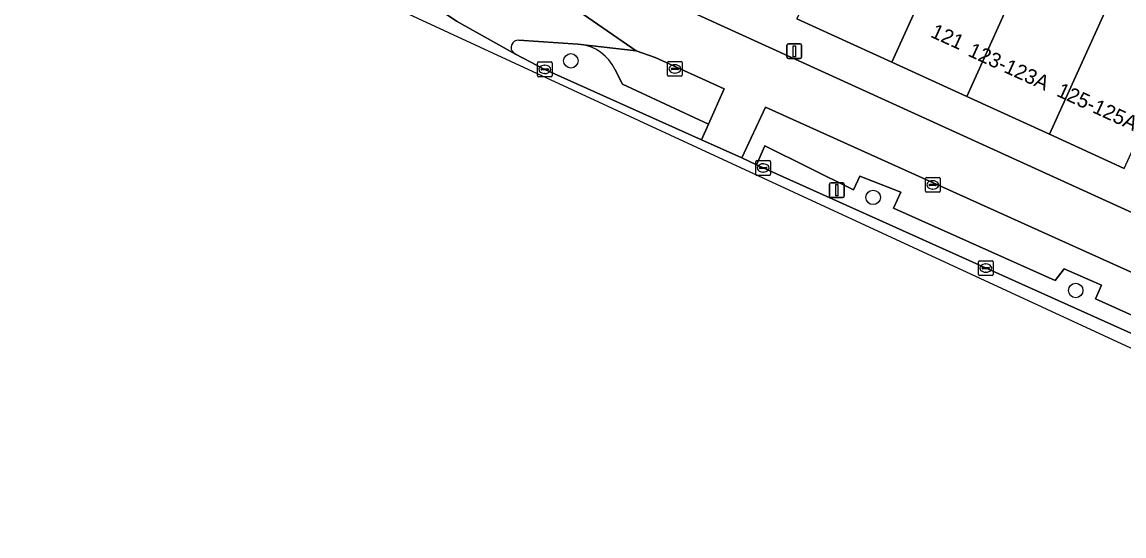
# Model space of a CAD drawing. Extents: x 161881 to 162523, y 381678 to 382381.
# Drawn here: x 162151.2 to 162225.8, y 381801 to 381835.8 of the extents above; entities that cross this region are included whole.
import ezdxf

# ---------------------------------------------------------------- set-up
doc = ezdxf.new("R2010")
doc.units = 0
for name, color, linetype in [('IMGEO_Berm_groen', 7, 'Continuous'), ('IMGEO_Boom', 7, 'Continuous'), ('IMGEO_Fietspad_open', 7, 'Continuous'), ('IMGEO_Kolk', 7, 'Continuous'), ('IMGEO_Lichtmast', 7, 'Continuous'), ('IMGEO_Pand', 7, 'Continuous'), ('IMGEO_Pand_nummerreeks', 7, 'Continuous'), ('IMGEO_Parkeervlak_open', 7, 'Continuous'), ('IMGEO_Rijbaan_lokaal_gesloten', 7, 'Continuous'), ('IMGEO_Voetpad_open', 7, 'Continuous')]:
    doc.layers.add(name, color=color, linetype=linetype)

msp = doc.modelspace()

# ---------------------------------------------------------------- linework, layer by layer
at = {"layer": 'IMGEO_Berm_groen'}
for points in [[(162189.051, 381834.251), (162188.858, 381834.274), (162184.849, 381834.538)], [(162184.487, 381833.678), (162184.638, 381833.581), (162186.613, 381832.56), (162197.222, 381827.799), (162197.694, 381828.855), (162191.871, 381831.56), (162191.367, 381832.572)], [(162235.254, 381813.018), (162234.842, 381812.097), (162223.91, 381817.029), (162224.331, 381817.952), (162221.796, 381819.046), (162221.173, 381818.267), (162210.225, 381823.154), (162210.738, 381824.256), (162207.942, 381825.323), (162207.514, 381824.414), (162201.505, 381827.376), (162200.955, 381826.085), (162216.47, 381819.118), (162254.636, 381801.98)]]:
    msp.add_lwpolyline(points, dxfattribs=at)
for centre, radius, start, end in [((162184.828, 381834.041), 0.498, 87.53764, 226.80697), ((162188.61, 381831.206), 3.077, 26.35877, 81.76025)]:
    msp.add_arc(centre, radius, start, end, dxfattribs=at)
at = {"layer": 'IMGEO_Boom'}
for centre in [(162188.379, 381833.137), (162208.852, 381823.89), (162222.575, 381817.591)]:
    msp.add_circle(centre, 0.489, dxfattribs=at)
at = {"layer": 'IMGEO_Fietspad_open'}
for points in [[(162297.281, 381790.934), (162283.991, 381796.906), (162276.913, 381800.086), (162237.824, 381817.651), (162177.947, 381844.935)], [(162183.799, 381840.053), (162184.069, 381839.866), (162192.812, 381833.805), (162194.089, 381833.367), (162198.754, 381831.251), (162197.694, 381828.855), (162197.222, 381827.799), (162199.963, 381826.58), (162201.558, 381830.008), (162248.9, 381808.653), (162250.093, 381808.023), (162257.97, 381806.387), (162264.876, 381803.292), (162275.916, 381798.35), (162283.117, 381795.079), (162296.058, 381789.157)]]:
    msp.add_lwpolyline(points, dxfattribs=at)
at = {"layer": 'IMGEO_Kolk'}
for p, q in [((162186.112, 381832.134), (162186.112, 381832.986)), ((162186.187, 381833.06), (162187.039, 381833.06)), ((162186.414, 381832.603), (162186.812, 381832.603)), ((162186.6, 381832.84), (162186.625, 381832.84)), ((162187.113, 381832.986), (162187.113, 381832.134)), ((162194.925, 381832.162), (162194.925, 381833.014)), ((162195, 381833.088), (162195.852, 381833.088)), ((162195.184, 381832.582), (162195.184, 381832.594)), ((162195.227, 381832.631), (162195.625, 381832.631)), ((162195.413, 381832.868), (162195.438, 381832.868)), ((162195.668, 381832.594), (162195.668, 381832.582)), ((162195.926, 381833.014), (162195.926, 381832.162)), ((162187.039, 381832.06), (162186.187, 381832.06)), ((162186.371, 381832.554), (162186.371, 381832.566)), ((162186.809, 381832.517), (162186.411, 381832.517)), ((162186.623, 381832.28), (162186.598, 381832.28)), ((162186.855, 381832.566), (162186.855, 381832.554)), ((162195.852, 381832.088), (162195, 381832.088)), ((162195.622, 381832.545), (162195.224, 381832.545)), ((162195.436, 381832.308), (162195.411, 381832.308)), ((162200.904, 381825.456), (162200.904, 381826.308)), ((162200.979, 381826.382), (162201.831, 381826.382)), ((162201.163, 381825.876), (162201.163, 381825.888)), ((162201.206, 381825.925), (162201.604, 381825.925)), ((162201.392, 381826.162), (162201.417, 381826.162)), ((162201.647, 381825.888), (162201.647, 381825.876)), ((162201.905, 381826.308), (162201.905, 381825.456)), ((162201.831, 381825.382), (162200.979, 381825.382)), ((162201.601, 381825.839), (162201.203, 381825.839)), ((162201.415, 381825.602), (162201.39, 381825.602)), ((162212.39, 381824.31), (162212.39, 381825.162)), ((162212.465, 381825.236), (162213.317, 381825.236)), ((162213.391, 381825.162), (162213.391, 381824.31)), ((162212.649, 381824.73), (162212.649, 381824.742)), ((162213.087, 381824.693), (162212.689, 381824.693)), ((162212.692, 381824.779), (162213.09, 381824.779)), ((162212.901, 381824.456), (162212.876, 381824.456)), ((162212.878, 381825.016), (162212.903, 381825.016)), ((162213.133, 381824.742), (162213.133, 381824.73)), ((162213.317, 381824.236), (162212.465, 381824.236)), ((162215.983, 381818.68), (162215.983, 381819.532)), ((162216.058, 381819.606), (162216.91, 381819.606)), ((162216.285, 381819.149), (162216.683, 381819.149)), ((162216.471, 381819.386), (162216.496, 381819.386)), ((162216.984, 381819.532), (162216.984, 381818.68)), ((162216.91, 381818.606), (162216.058, 381818.606)), ((162216.242, 381819.1), (162216.242, 381819.112)), ((162216.68, 381819.063), (162216.282, 381819.063)), ((162216.494, 381818.826), (162216.469, 381818.826)), ((162216.726, 381819.112), (162216.726, 381819.1))]:
    msp.add_line(p, q, dxfattribs=at)
for points in [[(162186.112, 381832.134), (162186.112, 381832.986)], [(162186.187, 381833.06), (162187.039, 381833.06)], [(162187.113, 381832.986), (162187.113, 381832.134)], [(162194.925, 381832.162), (162194.925, 381833.014)], [(162195, 381833.088), (162195.852, 381833.088)], [(162195.926, 381833.014), (162195.926, 381832.162)], [(162187.039, 381832.06), (162186.187, 381832.06)], [(162195.852, 381832.088), (162195, 381832.088)], [(162200.904, 381825.456), (162200.904, 381826.308)], [(162200.979, 381826.382), (162201.831, 381826.382)], [(162201.905, 381826.308), (162201.905, 381825.456)], [(162201.831, 381825.382), (162200.979, 381825.382)], [(162212.39, 381824.31), (162212.39, 381825.162)], [(162212.465, 381825.236), (162213.317, 381825.236)], [(162213.391, 381825.162), (162213.391, 381824.31)], [(162213.317, 381824.236), (162212.465, 381824.236)], [(162215.983, 381818.68), (162215.983, 381819.532)], [(162216.058, 381819.606), (162216.91, 381819.606)], [(162216.984, 381819.532), (162216.984, 381818.68)], [(162216.91, 381818.606), (162216.058, 381818.606)]]:
    msp.add_lwpolyline(points, dxfattribs=at)
for centre, radius, start, end in [((162186.189, 381832.984), 0.0765, 91.55205, 178.44795), ((162186.189, 381832.984), 0.0765, 91.55205, 178.44795), ((162186.411, 381832.563), 0.0403, 85.87752, 175.75265), ((162186.816, 381832.565), 0.0386, 1.73085, 96.63898), ((162187.037, 381832.984), 0.0765, 1.55205, 88.44795), ((162187.037, 381832.984), 0.0765, 1.55205, 88.44795), ((162195.002, 381833.012), 0.0765, 91.55205, 178.44795), ((162195.002, 381833.012), 0.0765, 91.55205, 178.44795), ((162195.224, 381832.591), 0.0403, 85.87752, 175.75265), ((162195.221, 381832.581), 0.0366, 178.93798, 274.71019), ((162195.625, 381832.588), 0.043, 264.86636, 352.45326), ((162195.629, 381832.593), 0.0386, 1.73085, 96.63898), ((162195.85, 381833.012), 0.0765, 1.55205, 88.44795), ((162195.85, 381833.012), 0.0765, 1.55205, 88.44795), ((162186.189, 381832.136), 0.0765, 181.55205, 268.44795), ((162186.189, 381832.136), 0.0765, 181.55205, 268.44795), ((162186.408, 381832.553), 0.0366, 178.93798, 274.71019), ((162186.812, 381832.56), 0.043, 264.86636, 352.45326), ((162187.037, 381832.136), 0.0765, 271.55205, 358.44795), ((162187.037, 381832.136), 0.0765, 271.55205, 358.44795), ((162195.002, 381832.164), 0.0765, 181.55205, 268.44795), ((162195.002, 381832.164), 0.0765, 181.55205, 268.44795), ((162195.85, 381832.164), 0.0765, 271.55205, 358.44795), ((162195.85, 381832.164), 0.0765, 271.55205, 358.44795), ((162200.981, 381826.306), 0.0765, 91.55205, 178.44795), ((162200.981, 381826.306), 0.0765, 91.55205, 178.44795), ((162201.203, 381825.885), 0.0403, 85.87752, 175.75265), ((162201.2, 381825.875), 0.0366, 178.93798, 274.71019), ((162201.604, 381825.882), 0.043, 264.86636, 352.45326), ((162201.608, 381825.887), 0.0386, 1.73085, 96.63898), ((162201.829, 381826.306), 0.0765, 1.55205, 88.44795), ((162201.829, 381826.306), 0.0765, 1.55205, 88.44795), ((162200.981, 381825.458), 0.0765, 181.55205, 268.44795), ((162200.981, 381825.458), 0.0765, 181.55205, 268.44795), ((162201.829, 381825.458), 0.0765, 271.55205, 358.44795), ((162201.829, 381825.458), 0.0765, 271.55205, 358.44795), ((162212.467, 381825.16), 0.0765, 91.55205, 178.44795), ((162212.467, 381825.16), 0.0765, 91.55205, 178.44795), ((162213.315, 381825.16), 0.0765, 1.55205, 88.44795), ((162213.315, 381825.16), 0.0765, 1.55205, 88.44795), ((162212.689, 381824.739), 0.0403, 85.87752, 175.75265), ((162212.686, 381824.729), 0.0366, 178.93798, 274.71019), ((162213.09, 381824.736), 0.043, 264.86636, 352.45326), ((162213.094, 381824.741), 0.0386, 1.73085, 96.63898), ((162212.467, 381824.312), 0.0765, 181.55205, 268.44795), ((162212.467, 381824.312), 0.0765, 181.55205, 268.44795), ((162213.315, 381824.312), 0.0765, 271.55205, 358.44795), ((162213.315, 381824.312), 0.0765, 271.55205, 358.44795), ((162216.06, 381819.53), 0.0765, 91.55205, 178.44795), ((162216.06, 381819.53), 0.0765, 91.55205, 178.44795), ((162216.282, 381819.109), 0.0403, 85.87752, 175.75265), ((162216.687, 381819.111), 0.0386, 1.73085, 96.63898), ((162216.908, 381819.53), 0.0765, 1.55205, 88.44795), ((162216.908, 381819.53), 0.0765, 1.55205, 88.44795), ((162216.06, 381818.682), 0.0765, 181.55205, 268.44795), ((162216.06, 381818.682), 0.0765, 181.55205, 268.44795), ((162216.279, 381819.099), 0.0366, 178.93798, 274.71019), ((162216.683, 381819.106), 0.043, 264.86636, 352.45326), ((162216.908, 381818.682), 0.0765, 271.55205, 358.44795), ((162216.908, 381818.682), 0.0765, 271.55205, 358.44795)]:
    msp.add_arc(centre, radius, start, end, dxfattribs=at)
for centre, major_axis, ratio, start_param, end_param in [((162186.599, 381832.56), (-0.387, 0.002), 0.722429, 4.712389, 7.853982), ((162186.624, 381832.56), (-0.39, 0.002), 0.717154, 1.570796, 4.712389), ((162195.412, 381832.588), (-0.387, 0.002), 0.722429, 4.712389, 7.853982), ((162195.437, 381832.588), (-0.39, 0.002), 0.717154, 1.570796, 4.712389), ((162201.391, 381825.882), (-0.387, 0.002), 0.722429, 4.712389, 7.853982), ((162201.416, 381825.882), (-0.39, 0.002), 0.717154, 1.570796, 4.712389), ((162212.877, 381824.736), (-0.387, 0.002), 0.722429, 4.712389, 7.853982), ((162212.902, 381824.736), (-0.39, 0.002), 0.717154, 1.570796, 4.712389), ((162216.47, 381819.106), (-0.387, 0.002), 0.722429, 4.712389, 7.853982), ((162216.495, 381819.106), (-0.39, 0.002), 0.717154, 1.570796, 4.712389)]:
    msp.add_ellipse(centre, major_axis=major_axis, ratio=ratio, start_param=start_param, end_param=end_param, dxfattribs=at)
at = {"layer": 'IMGEO_Lichtmast'}
for p, q in [((162203.015, 381833.387), (162203.015, 381834.187)), ((162203.015, 381834.187), (162203.015, 381833.387)), ((162203.115, 381834.287), (162203.905, 381834.287)), ((162203.905, 381834.287), (162203.115, 381834.287)), ((162204.005, 381834.187), (162204.005, 381833.387)), ((162204.005, 381833.387), (162204.005, 381834.187)), ((162203.905, 381833.287), (162203.115, 381833.287)), ((162203.115, 381833.287), (162203.905, 381833.287)), ((162205.9, 381823.979), (162205.9, 381824.779)), ((162205.9, 381824.779), (162205.9, 381823.979)), ((162206, 381824.879), (162206.79, 381824.879)), ((162206.79, 381824.879), (162206, 381824.879)), ((162206.89, 381824.779), (162206.89, 381823.979)), ((162206.89, 381823.979), (162206.89, 381824.779)), ((162206.79, 381823.879), (162206, 381823.879)), ((162206, 381823.879), (162206.79, 381823.879))]:
    msp.add_line(p, q, dxfattribs=at)
for points in [[(162203.435, 381834.162), (162203.585, 381834.162), (162203.585, 381833.412), (162203.435, 381833.412), (162203.435, 381834.162)], [(162206.32, 381824.754), (162206.47, 381824.754), (162206.47, 381824.004), (162206.32, 381824.004), (162206.32, 381824.754)]]:
    msp.add_lwpolyline(points, dxfattribs=at)
for centre, start, end in [((162203.115, 381834.187), 90, 180), ((162203.115, 381834.187), 90, 180), ((162203.905, 381834.187), 0, 90), ((162203.905, 381834.187), 360, 90), ((162203.115, 381833.387), 180, 270), ((162203.115, 381833.387), 180, 270), ((162203.905, 381833.387), 270, 0), ((162203.905, 381833.387), 270, 0), ((162206, 381824.779), 90, 180), ((162206, 381824.779), 90, 180), ((162206.79, 381824.779), 0, 90), ((162206.79, 381824.779), 360, 90), ((162206, 381823.979), 180, 270), ((162206, 381823.979), 180, 270), ((162206.79, 381823.979), 270, 0), ((162206.79, 381823.979), 270, 0)]:
    msp.add_arc(centre, 0.1, start, end, dxfattribs=at)
at = {"layer": 'IMGEO_Pand'}
for points in [[(162213.957, 381841.506), (162210.577, 381843.05), (162212.383, 381847.004), (162217.888, 381844.488), (162219.706, 381848.467), (162211.21, 381852.547), (162203.692, 381835.979), (162210.124, 381833.041)], [(162220.8, 381828.163), (162225.66, 381838.899), (162222.21, 381840.476), (162223.557, 381843.424), (162224.634, 381842.932), (162225.821, 381845.53), (162222.963, 381846.903), (162219.368, 381839.034), (162219.021, 381839.193), (162215.188, 381830.727)], [(162219.021, 381839.193), (162213.957, 381841.506), (162210.124, 381833.041), (162215.188, 381830.727)], [(162229.277, 381833.339), (162230.754, 381836.572), (162225.66, 381838.899), (162220.8, 381828.163), (162225.862, 381825.851)]]:
    msp.add_lwpolyline(points, close=True, dxfattribs=at)
at = {"layer": 'IMGEO_Parkeervlak_open'}
for points in [[(162191.367, 381832.572), (162191.871, 381831.56), (162197.694, 381828.855), (162198.754, 381831.251), (162194.089, 381833.367), (162192.812, 381833.805), (162189.051, 381834.251)], [(162201.558, 381830.008), (162199.963, 381826.58), (162200.955, 381826.085), (162201.505, 381827.376), (162207.514, 381824.414), (162207.942, 381825.323), (162210.738, 381824.256), (162210.225, 381823.154), (162221.173, 381818.267), (162221.796, 381819.046), (162224.331, 381817.952), (162223.91, 381817.029), (162234.842, 381812.097), (162235.254, 381813.018), (162237.993, 381811.792), (162237.578, 381810.894), (162248.506, 381805.946), (162250.538, 381806.48)], [(162251.307, 381806.429), (162252.665, 381805.587), (162250.093, 381808.023), (162248.9, 381808.653), (162201.558, 381830.008)]]:
    msp.add_lwpolyline(points, dxfattribs=at)
msp.add_arc((162188.61, 381831.206), 3.077, 26.35877, 81.76025, dxfattribs=at)
at = {"layer": 'IMGEO_Rijbaan_lokaal_gesloten'}
for points in [[(162157.474, 381846.239), (162163.289, 381842.84), (162270.956, 381793.049), (162271.685, 381794.828), (162265.892, 381797.201), (162264.88, 381797.509), (162260.412, 381799.413), (162255.206, 381801.667), (162254.636, 381801.98), (162216.47, 381819.118), (162200.955, 381826.085), (162199.963, 381826.58), (162197.222, 381827.799), (162186.613, 381832.56), (162184.638, 381833.581), (162180.636, 381835.815), (162176.308, 381838.737), (162175.355, 381839.579), (162172.48, 381841.526), (162156.84, 381852.193), (162155.688, 381852.991), (162152.445, 381855.182), (162146.893, 381858.988)], [(162175.591, 381839.426), (162175.355, 381839.579), (162176.308, 381838.737), (162180.636, 381835.815), (162184.638, 381833.581), (162184.487, 381833.678)], [(162184.849, 381834.538), (162188.858, 381834.274), (162189.051, 381834.251), (162192.812, 381833.805), (162184.069, 381839.866)]]:
    msp.add_lwpolyline(points, dxfattribs=at)
msp.add_arc((162184.828, 381834.041), 0.498, 87.53764, 226.80697, dxfattribs=at)
at = {"layer": 'IMGEO_Voetpad_open'}
for points in [[(162177.947, 381844.935), (162237.824, 381817.651), (162276.913, 381800.086), (162283.991, 381796.906), (162297.281, 381790.934)], [(162225.862, 381825.851), (162220.8, 381828.163), (162215.188, 381830.727), (162210.124, 381833.041), (162203.692, 381835.979)]]:
    msp.add_lwpolyline(points, dxfattribs=at)

# ---------------------------------------------------------------- texts
at = {"layer": 'IMGEO_Pand_nummerreeks'}
for s, rotation, p in [('121', 335.64462, (162212.678, 381834.777)), ('123-123A', 335.55605, (162215.209, 381833.5)), ('125-125A', 335.29979, (162221.21, 381830.79))]:
    msp.add_text(s, height=1, rotation=rotation, dxfattribs=at).set_placement(p)

doc.saveas('drawing.dxf')
